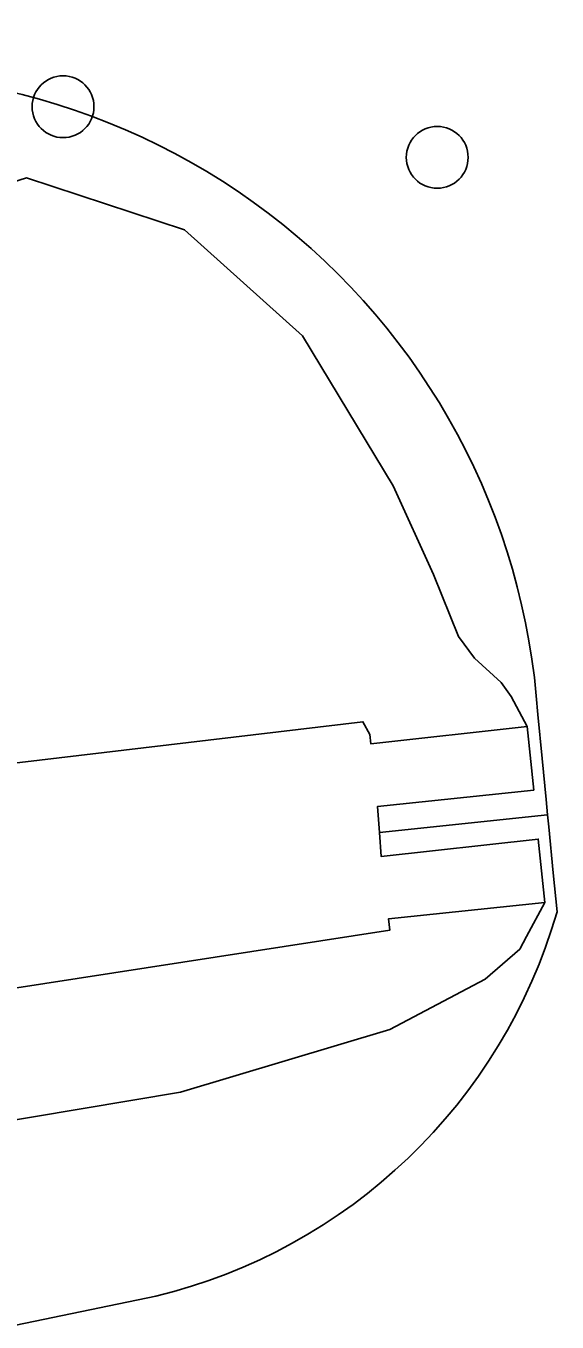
# Model space of a CAD drawing. Extents: x 156412 to 157779, y 382335 to 383768.
# Drawn here: x 156596.68 to 156605.08, y 383147.44 to 383167.91 of the extents above; entities that cross this region are included whole.
import ezdxf

# ---------------------------------------------------------------- set-up
doc = ezdxf.new("R2010")
doc.units = 0
for name, color, linetype in [('IMGEO_Boom', 7, 'Continuous'), ('IMGEO_Groenvoorziening', 7, 'Continuous'), ('IMGEO_Muur', 7, 'Continuous'), ('IMGEO_Oever', 7, 'Continuous'), ('IMGEO_Waterloop', 7, 'Continuous')]:
    doc.layers.add(name, color=color, linetype=linetype)

msp = doc.modelspace()

# ---------------------------------------------------------------- linework, layer by layer
at = {"layer": 'IMGEO_Boom'}
for centre in [(156597.271, 383166.638), (156603.188, 383165.838)]:
    msp.add_circle(centre, 0.489, dxfattribs=at)
at = {"layer": 'IMGEO_Groenvoorziening'}
for points in [[(156592.049, 383164.039), (156596.693, 383165.514), (156599.191, 383164.695), (156601.055, 383163.019), (156602.491, 383160.649), (156603.127, 383159.247), (156603.526, 383158.269), (156603.775, 383157.924), (156604.2, 383157.543), (156604.355, 383157.322), (156604.61, 383156.847), (156604.715, 383155.842), (156602.246, 383155.584), (156602.273, 383155.175), (156604.934, 383155.45), (156604.909, 383155.696), (156604.847, 383156.341), (156604.779, 383157.038)], [(156604.779, 383157.038), (156604.847, 383156.341), (156604.909, 383155.696), (156604.934, 383155.45), (156604.954, 383155.261), (156605.024, 383154.534), (156605.084, 383153.919)], [(156605.084, 383153.919), (156605.024, 383154.534), (156604.954, 383155.261), (156604.934, 383155.45), (156602.273, 383155.175), (156602.299, 383154.795), (156604.785, 383155.069), (156604.89, 383154.065), (156604.602, 383153.532), (156604.494, 383153.328), (156603.948, 383152.857), (156602.438, 383152.062), (156599.127, 383151.071), (156594.38, 383150.275), (156590.022, 383149.19), (156583.03, 383147.687), (156577.445, 383147.597), (156572.343, 383145.393), (156565.731, 383144.754), (156561.952, 383144.621), (156560.011, 383145.154), (156559.538, 383143.61), (156558.521, 383143.921), (156559.002, 383145.431)], [(156556.891, 383136.241), (156569.844, 383141.874), (156598.737, 383147.848)], [(156598.737, 383147.848), (156569.844, 383141.874), (156556.891, 383136.241), (156557.508, 383135.59), (156561.97, 383130.545)]]:
    msp.add_lwpolyline(points, dxfattribs=at)
for centre, radius, start, end in [((156593.968, 383156.325), 10.834, 3.7719, 101.8637), ((156593.968, 383156.325), 10.834, 3.7719, 101.8637), ((156596.683, 383156.349), 8.745, 283.5839, 343.8696), ((156596.683, 383156.349), 8.745, 283.5839, 343.8696)]:
    msp.add_arc(centre, radius, start, end, dxfattribs=at)
at = {"layer": 'IMGEO_Muur'}
for points in [[(156602.137, 383156.574), (156604.61, 383156.847), (156604.715, 383155.842), (156602.246, 383155.584)], [(156602.299, 383154.795), (156604.785, 383155.069), (156604.89, 383154.065), (156602.416, 383153.807)]]:
    msp.add_lwpolyline(points, dxfattribs=at)
at = {"layer": 'IMGEO_Oever'}
for points in [[(156571.767, 383153.342), (156602.013, 383156.923), (156602.12, 383156.723), (156602.137, 383156.574), (156604.61, 383156.847), (156604.355, 383157.322), (156604.2, 383157.543), (156603.775, 383157.924), (156603.526, 383158.269), (156603.127, 383159.247), (156602.491, 383160.649), (156601.055, 383163.019), (156599.191, 383164.695), (156596.693, 383165.514), (156592.049, 383164.039), (156585.601, 383163.516), (156581.063, 383163.189), (156574.363, 383161.219), (156569.866, 383161.653), (156566.079, 383162.755), (156562.785, 383164.1), (156559.433, 383166.172), (156556.372, 383167.914), (156553.058, 383167.875)], [(156560.011, 383145.154), (156561.952, 383144.621), (156565.731, 383144.754), (156572.343, 383145.393), (156577.445, 383147.597), (156583.03, 383147.687), (156590.022, 383149.19), (156594.38, 383150.275), (156599.127, 383151.071), (156602.438, 383152.062), (156603.948, 383152.857), (156604.494, 383153.328), (156604.602, 383153.532), (156604.89, 383154.065), (156602.416, 383153.807), (156602.437, 383153.628), (156577.268, 383149.746)]]:
    msp.add_lwpolyline(points, dxfattribs=at)
at = {"layer": 'IMGEO_Waterloop'}
msp.add_lwpolyline([(156577.268, 383149.746), (156602.437, 383153.628), (156602.416, 383153.807), (156604.89, 383154.065), (156604.785, 383155.069), (156602.299, 383154.795), (156602.273, 383155.175), (156602.246, 383155.584), (156604.715, 383155.842), (156604.61, 383156.847), (156602.137, 383156.574), (156602.12, 383156.723), (156602.013, 383156.923), (156571.767, 383153.342)], dxfattribs=at)

doc.saveas('drawing.dxf')
